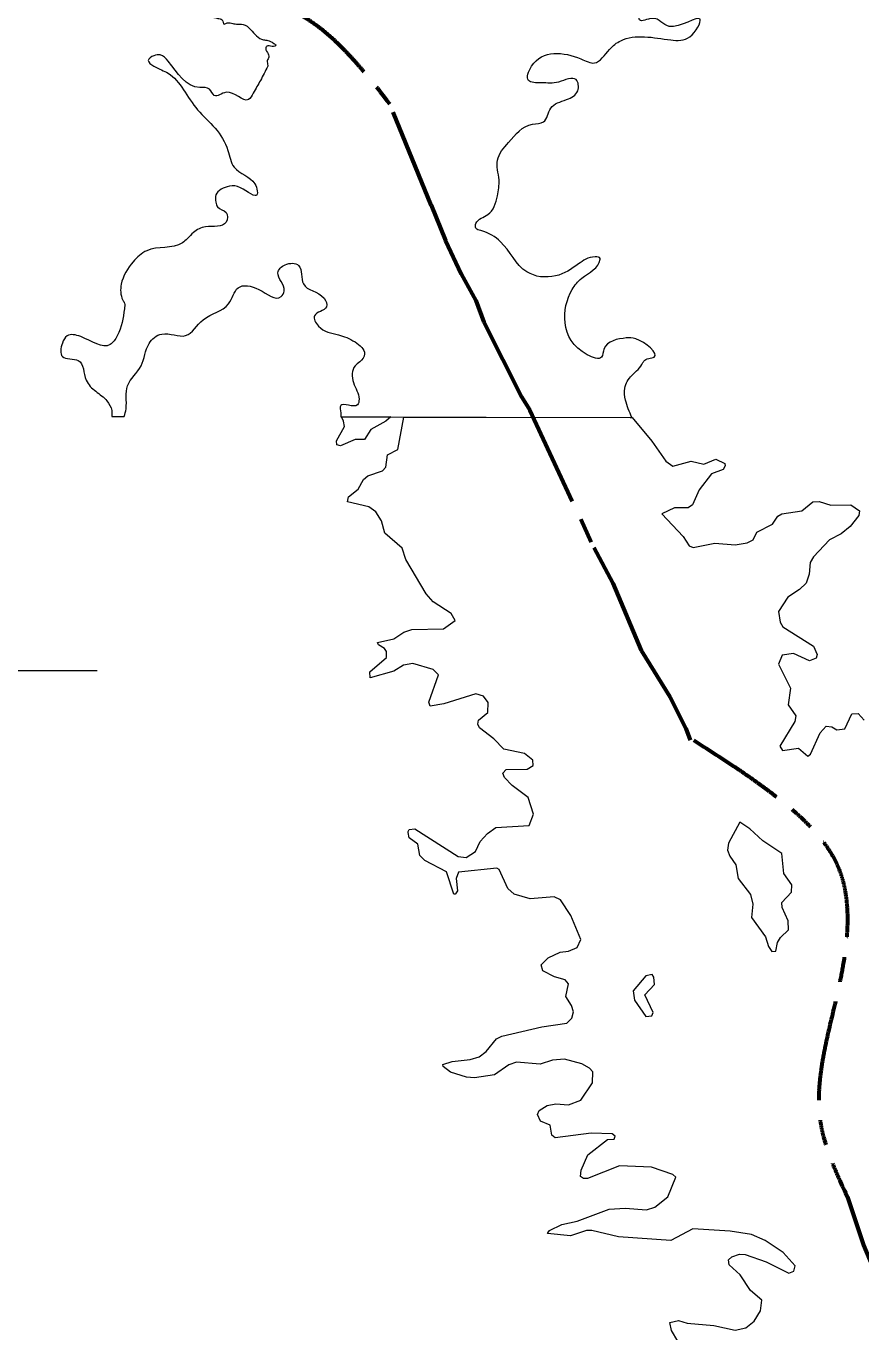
# Model space of a CAD drawing. Extents: x -1643653 to 4543381, y 1624270 to 13878484.
# Drawn here: x 575322 to 583303, y 8968678 to 8981162 of the extents above; entities that cross this region are included whole.
import ezdxf

# ---------------------------------------------------------------- set-up
doc = ezdxf.new("R2010")
doc.units = 0
doc.header["$LTSCALE"] = 160
doc.linetypes.add('LONG_DASH_SHORT_DASH', pattern=[9.9, 6, -1.2, 1.5, -1.2])
for name, color, linetype, lineweight in [('2', 7, 'Continuous', 13), ('25', 7, 'Continuous', 13), ('60', 7, 'Continuous', 13), ('7', 7, 'LONG_DASH_SHORT_DASH', 60)]:
    doc.layers.add(name, color=color, linetype=linetype, lineweight=lineweight)

msp = doc.modelspace()

# ---------------------------------------------------------------- linework, layer by layer
at = {"layer": '2'}
msp.add_line((574000, 8975000), (576000, 8975000), dxfattribs=at)
at = {"layer": '25'}
for p, q in [((576139.8, 8977430.2), (576260.1, 8977429.9)), ((578329.8, 8977426), (581113.2, 8977420.6)), ((578932.9, 8977424.8), (581114.7, 8977420.6)), ((581097.2, 8977420.6), (581114.7, 8977420.6))]:
    msp.add_line(p, q, dxfattribs=at)
for points in [[(578807.8, 8977425), (578762, 8977384.2), (578616.1, 8977306), (578558.4, 8977210.3), (578467, 8977210.1), (578327, 8977150.7), (578293.1, 8977159.1), (578290.8, 8977197.4), (578364.9, 8977333.4), (578357, 8977384.6), (578337.1, 8977425.9), (578807.8, 8977425)], [(582256.6, 8972639), (582390.4, 8972456), (582418.2, 8972362.6), (582451.8, 8972314.2), (582490.4, 8972318.2), (582505.3, 8972400.8), (582532.7, 8972449.4), (582611.3, 8972522), (582607.1, 8972609.2), (582549.8, 8972736.7), (582547.7, 8972782.9), (582638.8, 8972882.9), (582643.2, 8972950.8), (582566.8, 8973059.6), (582547.5, 8973252.7), (582365, 8973371.6), (582241.8, 8973488.4), (582144.3, 8973552.1), (582036.5, 8973349.9), (582027.3, 8973284.3), (582048.5, 8973225.1), (582105.8, 8973144.3), (582131.1, 8973013.1), (582248.1, 8972859.9), (582269.4, 8972766)], [(582256.6, 8972639), (582390.4, 8972456), (582418.2, 8972362.6), (582451.8, 8972314.2), (582490.4, 8972318.2), (582505.3, 8972400.8), (582532.7, 8972449.4), (582611.3, 8972522), (582607.1, 8972609.2), (582549.8, 8972736.7), (582547.7, 8972782.9), (582638.8, 8972882.9), (582643.2, 8972950.8), (582566.8, 8973059.6), (582547.5, 8973252.7), (582365, 8973371.6), (582241.8, 8973488.4), (582144.3, 8973552.1), (582036.5, 8973349.9), (582027.3, 8973284.3), (582048.5, 8973225.1), (582105.8, 8973144.3), (582131.1, 8973013.1), (582248.1, 8972859.9), (582269.4, 8972766)], [(581237.1, 8971901.1), (581328.3, 8971997.6), (581324, 8972069.6), (581307.2, 8972094.7), (581247.3, 8972081.7), (581124.6, 8971937.6), (581139.6, 8971848.2), (581245.5, 8971693.7), (581304.9, 8971699.9), (581317.6, 8971731.5)], [(581237.1, 8971901.1), (581328.3, 8971997.6), (581324, 8972069.6), (581307.2, 8972094.7), (581247.3, 8972081.7), (581124.6, 8971937.6), (581139.6, 8971848.2), (581245.5, 8971693.7), (581304.9, 8971699.9), (581317.6, 8971731.5)]]:
    msp.add_lwpolyline(points, close=True, dxfattribs=at)
for points in [[(578611.4, 8974932.3), (578606.9, 8974988.9), (578766.5, 8975126.6), (578766.4, 8975183.8), (578747.5, 8975213.1), (578690.1, 8975245.3), (578681.8, 8975268.5), (578836.8, 8975302.7), (578932.2, 8975366.2), (579010.6, 8975391.7), (579312.2, 8975398.2), (579422.7, 8975479.2), (579384.5, 8975547), (579214.9, 8975657.2), (579145.2, 8975733), (578951.3, 8976060.9), (578917.2, 8976171.5), (578917.2, 8976171.5), (578749.8, 8976313.4), (578719.8, 8976432.4), (578664.5, 8976519.7), (578597.9, 8976566.7), (578392.8, 8976615.1), (578404.8, 8976660.8), (578496.7, 8976734.3), (578545.8, 8976827.9), (578588.3, 8976861.8), (578728.9, 8976909.1), (578762.2, 8976944.9), (578777.1, 8977063.3), (578874.7, 8977114.7), (578932.9, 8977424.8)], [(578611.4, 8974932.3), (578606.9, 8974988.9), (578766.5, 8975126.6), (578766.4, 8975183.8), (578747.5, 8975213.1), (578690.1, 8975245.3), (578681.8, 8975268.5), (578836.8, 8975302.7), (578932.2, 8975366.2), (579010.6, 8975391.7), (579312.2, 8975398.2), (579422.7, 8975479.2), (579384.5, 8975547), (579214.9, 8975657.2), (579145.2, 8975733), (578951.3, 8976060.9), (578917.2, 8976171.5), (578917.2, 8976171.5), (578749.8, 8976313.4), (578719.8, 8976432.4), (578664.5, 8976519.7), (578597.9, 8976566.7), (578392.8, 8976615.1), (578404.8, 8976660.8), (578496.7, 8976734.3), (578545.8, 8976827.9), (578588.3, 8976861.8), (578728.9, 8976909.1), (578762.2, 8976944.9), (578777.1, 8977063.3), (578874.7, 8977114.7), (578932.9, 8977424.8)], [(581114.7, 8977420.6), (581302.8, 8977195.3), (581439, 8977003.9), (581505.2, 8976955.2), (581681.2, 8977004.1), (581802.3, 8976974.5), (581916.8, 8977021), (582001.7, 8976980.5), (582005.8, 8976956.9), (581984.9, 8976923.6), (581874.3, 8976882.9), (581757.5, 8976730.1), (581691.6, 8976583.6), (581652.6, 8976555.8), (581521.7, 8976555.8), (581398.7, 8976500.6), (581602.4, 8976283.9), (581662.1, 8976192.6), (581662.1, 8976192.6), (581700.3, 8976175.7), (581908, 8976220.2), (582099.5, 8976201.1), (582214.4, 8976220.3), (582271.4, 8976250.1), (582307.6, 8976324.1), (582458.4, 8976398.8), (582508, 8976475.6), (582547.4, 8976498.9), (582737, 8976528.4), (582843.2, 8976613.2), (582902.4, 8976617.4), (583015.7, 8976581.5), (583207.5, 8976583.6), (583288.9, 8976528.1), (583288.8, 8976526.9)], [(581114.7, 8977420.6), (581302.8, 8977195.3), (581439, 8977003.9), (581505.2, 8976955.2), (581681.2, 8977004.1), (581802.3, 8976974.5), (581916.8, 8977021), (582001.7, 8976980.5), (582005.8, 8976956.9), (581984.9, 8976923.6), (581874.3, 8976882.9), (581757.5, 8976730.1), (581691.6, 8976583.6), (581652.6, 8976555.8), (581521.7, 8976555.8), (581398.7, 8976500.6), (581602.4, 8976283.9), (581662.1, 8976192.6), (581662.1, 8976192.6), (581700.3, 8976175.7), (581908, 8976220.2), (582099.5, 8976201.1), (582214.4, 8976220.3), (582271.4, 8976250.1), (582307.6, 8976324.1), (582458.4, 8976398.8), (582508, 8976475.6), (582547.4, 8976498.9), (582737, 8976528.4), (582843.2, 8976613.2), (582902.4, 8976617.4), (583015.7, 8976581.5), (583207.5, 8976583.6), (583288.9, 8976528.1), (583288.8, 8976526.9)], [(583288.8, 8976526.9), (583284.2, 8976482.2), (583201.7, 8976377.2), (583115.1, 8976307.5), (583002.1, 8976249.7), (582849.4, 8976088.5), (582817.5, 8976033.3), (582808.9, 8975922.8), (582779.2, 8975835.8), (582715.7, 8975774.3), (582605.1, 8975701.9), (582513.8, 8975564), (582530.6, 8975464.3), (582556.2, 8975419.4), (582849.3, 8975232.4), (582883.3, 8975154.1), (582874.6, 8975119.8), (582813, 8975092.3), (582657.9, 8975162.3), (582549.9, 8975147.4), (582515.9, 8975060.4), (582630.4, 8974832.8), (582607.2, 8974673.8), (582681.4, 8974567.3), (582672.8, 8974512.1), (582526.5, 8974278.7), (582552.2, 8974236.2), (582705.1, 8974259.4), (582796.4, 8974181.2), (582819.6, 8974200.3), (582913.3, 8974404.2), (582970, 8974469.5), (583025.6, 8974463.4), (583073.1, 8974433.7), (583150.7, 8974442.2), (583217.8, 8974586.7), (583276, 8974590.8), (583333.9, 8974527.2)], [(583288.8, 8976526.9), (583284.2, 8976482.2), (583201.7, 8976377.2), (583115.1, 8976307.5), (583002.1, 8976249.7), (582849.4, 8976088.5), (582817.5, 8976033.3), (582808.9, 8975922.8), (582779.2, 8975835.8), (582715.7, 8975774.3), (582605.1, 8975701.9), (582513.8, 8975564), (582530.6, 8975464.3), (582556.2, 8975419.4), (582849.3, 8975232.4), (582883.3, 8975154.1), (582874.6, 8975119.8), (582813, 8975092.3), (582657.9, 8975162.3), (582549.9, 8975147.4), (582515.9, 8975060.4), (582630.4, 8974832.8), (582607.2, 8974673.8), (582681.4, 8974567.3), (582672.8, 8974512.1), (582526.5, 8974278.7), (582552.2, 8974236.2), (582705.1, 8974259.4), (582796.4, 8974181.2), (582819.6, 8974200.3), (582913.3, 8974404.2), (582970, 8974469.5), (583025.6, 8974463.4), (583073.1, 8974433.7), (583150.7, 8974442.2), (583217.8, 8974586.7), (583276, 8974590.8), (583333.9, 8974527.2)], [(578975.1, 8973452.6), (578973.3, 8973461.4), (578982.8, 8973480.8), (579038.7, 8973488.1), (579452.5, 8973223.1), (579529.1, 8973212.4), (579617.1, 8973270.5), (579663.1, 8973365.4), (579733.3, 8973441.9), (579814, 8973499.2), (580130.2, 8973518.3), (580172.7, 8973628.6), (580121.6, 8973788.1), (579968.9, 8973900.6), (579894.7, 8973976.9), (579879.7, 8974019.7), (579911.8, 8974055.6), (580113, 8974056.4), (580170.5, 8974093.8), (580166.7, 8974144.9), (580087.5, 8974208.6), (579890.3, 8974249), (579794.6, 8974346.6), (579656.5, 8974453.1), (579639.6, 8974487), (579648.1, 8974525.1), (579737.1, 8974599.3), (579739.4, 8974695), (579694.8, 8974754.5), (579622.3, 8974777.8), (579316.9, 8974682.4), (579184.6, 8974659.3), (579172.4, 8974699.5), (579265.5, 8974960.7), (579214.4, 8975011.6), (579019.1, 8975068.8), (578930.3, 8975051.9), (578836.6, 8974994.6), (578611.5, 8974931), (578611.4, 8974932.3)], [(578975.1, 8973452.6), (578973.3, 8973461.4), (578982.8, 8973480.8), (579038.7, 8973488.1), (579452.5, 8973223.1), (579529.1, 8973212.4), (579617.1, 8973270.5), (579663.1, 8973365.4), (579733.3, 8973441.9), (579814, 8973499.2), (580130.2, 8973518.3), (580172.7, 8973628.6), (580121.6, 8973788.1), (579968.9, 8973900.6), (579894.7, 8973976.9), (579879.7, 8974019.7), (579911.8, 8974055.6), (580113, 8974056.4), (580170.5, 8974093.8), (580166.7, 8974144.9), (580087.5, 8974208.6), (579890.3, 8974249), (579794.6, 8974346.6), (579656.5, 8974453.1), (579639.6, 8974487), (579648.1, 8974525.1), (579737.1, 8974599.3), (579739.4, 8974695), (579694.8, 8974754.5), (579622.3, 8974777.8), (579316.9, 8974682.4), (579184.6, 8974659.3), (579172.4, 8974699.5), (579265.5, 8974960.7), (579214.4, 8975011.6), (579019.1, 8975068.8), (578930.3, 8975051.9), (578836.6, 8974994.6), (578611.5, 8974931), (578611.4, 8974932.3)], [(579428.2, 8972865), (579426, 8972861.6), (579411.7, 8972863.7), (579339.8, 8973076.5), (579133.8, 8973184.9), (579087.3, 8973233.8), (579065.8, 8973339.9), (578985.3, 8973401.7), (578975.1, 8973452.6)], [(579428.2, 8972865), (579426, 8972861.6), (579411.7, 8972863.7), (579339.8, 8973076.5), (579133.8, 8973184.9), (579087.3, 8973233.8), (579065.8, 8973339.9), (578985.3, 8973401.7), (578975.1, 8973452.6)], [(579310.3, 8971213.6), (579305.7, 8971235), (579395.2, 8971264.1), (579567.6, 8971283.5), (579652.3, 8971309), (579720.3, 8971360), (579820.2, 8971478.9), (579869.2, 8971504.5), (580251.6, 8971593.7), (580491.5, 8971629.9), (580538.3, 8971676.8), (580555.1, 8971736.2), (580536, 8971797.3), (580480.8, 8971882.8), (580506.2, 8972005.7), (580476.5, 8972043.8), (580374.6, 8972073.7), (580260.5, 8972130.7), (580245.1, 8972188.4), (580313.2, 8972254.3), (580427.7, 8972309.4), (580506.2, 8972318.1), (580588.8, 8972354), (580625.2, 8972430.6), (580529.8, 8972659.8), (580429.6, 8972808.8), (580370.3, 8972836.3), (580141.2, 8972817.2), (579988, 8972861.8), (579925.9, 8972916.6), (579843.7, 8973099.2), (579822.5, 8973110.2), (579456.8, 8973074), (579433.6, 8973012.6), (579446.1, 8972893.7), (579428.2, 8972865)], [(579310.3, 8971213.6), (579305.7, 8971235), (579395.2, 8971264.1), (579567.6, 8971283.5), (579652.3, 8971309), (579720.3, 8971360), (579820.2, 8971478.9), (579869.2, 8971504.5), (580251.6, 8971593.7), (580491.5, 8971629.9), (580538.3, 8971676.8), (580555.1, 8971736.2), (580536, 8971797.3), (580480.8, 8971882.8), (580506.2, 8972005.7), (580476.5, 8972043.8), (580374.6, 8972073.7), (580260.5, 8972130.7), (580245.1, 8972188.4), (580313.2, 8972254.3), (580427.7, 8972309.4), (580506.2, 8972318.1), (580588.8, 8972354), (580625.2, 8972430.6), (580529.8, 8972659.8), (580429.6, 8972808.8), (580370.3, 8972836.3), (580141.2, 8972817.2), (579988, 8972861.8), (579925.9, 8972916.6), (579843.7, 8973099.2), (579822.5, 8973110.2), (579456.8, 8973074), (579433.6, 8973012.6), (579446.1, 8972893.7), (579428.2, 8972865)], [(580309.7, 8969624.7), (580324.1, 8969646.6), (580442.8, 8969703), (580591, 8969734.8), (580897.4, 8969851.8), (581049.8, 8969860.2), (581253.8, 8969843.2), (581332.8, 8969868.9), (581457.9, 8969968.6), (581532.1, 8970155.4), (581503.8, 8970183.4), (581300.7, 8970253.2), (580995.1, 8970263.8), (580689.2, 8970142.9), (580650.8, 8970142.8), (580623.4, 8970161.8), (580627.3, 8970223.2), (580693.7, 8970370.5), (580880.2, 8970516.6), (580943.8, 8970521), (580954.3, 8970548.4), (580926, 8970569.8), (580722.7, 8970576.1), (580378.8, 8970531.6), (580349, 8970559.3), (580332.1, 8970654.5), (580240.8, 8970690.9), (580211.1, 8970756.7), (580226.1, 8970795), (580302.3, 8970841.6), (580387.3, 8970856.5), (580506.2, 8970848.1), (580624.5, 8970894.4), (580735.6, 8971058.1), (580739.9, 8971163.9), (580708, 8971200.6), (580633.5, 8971239), (580468.3, 8971285.6), (580353.1, 8971277.1), (580237.8, 8971236.7), (580009, 8971255.8), (579937.2, 8971232.5), (579937.2, 8971232.5), (579800.8, 8971134.7), (579609.6, 8971107.2), (579533.4, 8971111.5), (579380.7, 8971160.2), (579310.3, 8971213.6)], [(580309.7, 8969624.7), (580324.1, 8969646.6), (580442.8, 8969703), (580591, 8969734.8), (580897.4, 8969851.8), (581049.8, 8969860.2), (581253.8, 8969843.2), (581332.8, 8969868.9), (581457.9, 8969968.6), (581532.1, 8970155.4), (581503.8, 8970183.4), (581300.7, 8970253.2), (580995.1, 8970263.8), (580689.2, 8970142.9), (580650.8, 8970142.8), (580623.4, 8970161.8), (580627.3, 8970223.2), (580693.7, 8970370.5), (580880.2, 8970516.6), (580943.8, 8970521), (580954.3, 8970548.4), (580926, 8970569.8), (580722.7, 8970576.1), (580378.8, 8970531.6), (580349, 8970559.3), (580332.1, 8970654.5), (580240.8, 8970690.9), (580211.1, 8970756.7), (580226.1, 8970795), (580302.3, 8970841.6), (580387.3, 8970856.5), (580506.2, 8970848.1), (580624.5, 8970894.4), (580735.6, 8971058.1), (580739.9, 8971163.9), (580708, 8971200.6), (580633.5, 8971239), (580468.3, 8971285.6), (580353.1, 8971277.1), (580237.8, 8971236.7), (580009, 8971255.8), (579937.2, 8971232.5), (579937.2, 8971232.5), (579800.8, 8971134.7), (579609.6, 8971107.2), (579533.4, 8971111.5), (579380.7, 8971160.2), (579310.3, 8971213.6)], [(581551.5, 8968590), (581492, 8968691.9), (581477.3, 8968766.3), (581557.6, 8968785.3), (581642.9, 8968759.5), (581895.5, 8968738.6), (582099.5, 8968694), (582201.4, 8968717.4), (582282.1, 8968781.1), (582343.8, 8968879.1), (582356.4, 8968980.7), (582248.2, 8969074.3), (582148.5, 8969222.7), (582042.2, 8969318.6), (582035.8, 8969367.1), (582067.6, 8969395), (582142, 8969420.5), (582195.2, 8969417.7), (582396.8, 8969348.3), (582613.7, 8969237.8), (582662.3, 8969257), (582672.9, 8969307.9), (582558.3, 8969437.5), (582387.3, 8969552.8), (582256.4, 8969609.6), (582053, 8969641.4), (581695.9, 8969662.6), (581486.8, 8969550.1), (580986.3, 8969586.2), (580731.4, 8969647.8), (580680.5, 8969647.7), (580527.5, 8969596.8), (580305.1, 8969617.7), (580309.7, 8969624.7)], [(581551.5, 8968590), (581492, 8968691.9), (581477.3, 8968766.3), (581557.6, 8968785.3), (581642.9, 8968759.5), (581895.5, 8968738.6), (582099.5, 8968694), (582201.4, 8968717.4), (582282.1, 8968781.1), (582343.8, 8968879.1), (582356.4, 8968980.7), (582248.2, 8969074.3), (582148.5, 8969222.7), (582042.2, 8969318.6), (582035.8, 8969367.1), (582067.6, 8969395), (582142, 8969420.5), (582195.2, 8969417.7), (582396.8, 8969348.3), (582613.7, 8969237.8), (582662.3, 8969257), (582672.9, 8969307.9), (582558.3, 8969437.5), (582387.3, 8969552.8), (582256.4, 8969609.6), (582053, 8969641.4), (581695.9, 8969662.6), (581486.8, 8969550.1), (580986.3, 8969586.2), (580731.4, 8969647.8), (580680.5, 8969647.7), (580527.5, 8969596.8), (580305.1, 8969617.7), (580309.7, 8969624.7)]]:
    msp.add_lwpolyline(points, dxfattribs=at)
for points in [[(576278.7, 8981401.8), (576312.7, 8981394.4), (576339.2, 8981389.4), (576397.1, 8981388.3), (576525.5, 8981376.1), (576551.8, 8981376.2), (576586.4, 8981331.1), (576638.1, 8981319.9), (576726.1, 8981320.2), (576781.5, 8981314), (576849.9, 8981279), (576900.5, 8981254), (576981, 8981251.8), (577055.1, 8981253.2), (577134.5, 8981240.9), (577176.1, 8981231), (577196.4, 8981221), (577215.8, 8981179.5), (577232, 8981188.4), (577284.8, 8981191.1), (577332.7, 8981181.1), (577395.6, 8981178.8), (577467.9, 8981128.7), (577591.2, 8981031), (577631.5, 8981026.1), (577688.5, 8980997.4), (577710.1, 8980978.6), (577675.1, 8980967.2), (577623.5, 8980969.5), (577614.8, 8980959.4), (577628.1, 8980909.2), (577641.3, 8980864), (577627.9, 8980832.5), (577632.3, 8980784.7), (577632.4, 8980778.5)], [(581113.2, 8977420.6), (581052, 8977586.8), (581044.4, 8977701), (581112.9, 8977822.7), (581219.3, 8977944.5), (581226.9, 8977959.7), (581325.8, 8977997.7), (581150.9, 8978172.7), (581059.6, 8978180.3), (580846.7, 8978073.8), (580823.9, 8977997.7), (580687, 8978020.5), (580474.1, 8978324.9), (580542.6, 8978644.5), (580633.8, 8978751), (580808.7, 8978933.6), (580808.7, 8978941.2), (580763.1, 8978956.4), (580603.4, 8978888), (580382.9, 8978773.8), (580109.1, 8978811.9), (579858.2, 8979101), (579668.1, 8979207.5), (579622.5, 8979230.4), (579622.5, 8979276), (579736.5, 8979359.7), (579827.8, 8979539.3), (579843, 8979691.5), (579827.8, 8979881.7), (579934.2, 8980049.1), (580162.3, 8980224.1), (580268.8, 8980246.9), (580337.2, 8980376.3), (580489.3, 8980460), (580595.8, 8980543.7), (580580.6, 8980650.2), (580413.3, 8980627.4), (580246, 8980619.8), (580124.3, 8980642.6), (580154.7, 8980779.6), (580626.2, 8980848), (580755.5, 8980810), (580899.9, 8980939.3), (581006.4, 8981023), (581485.5, 8981030.6), (581667.9, 8981061.1), (581765.3, 8981228.5), (581468.7, 8981160), (581309, 8981236.1), (581187.4, 8981220.9), (581187.4, 8981335), (581073.3, 8981327.4), (580989.7, 8981289.3), (580852.8, 8981297), (580701.6, 8981295.5)], [(577632.4, 8980778.5), (577561.8, 8980643.3), (577493.4, 8980521.6), (577447.7, 8980460.7), (577234.8, 8980529.2), (577120.8, 8980498.8), (577075.1, 8980559.6), (576983.9, 8980574.8), (576679.7, 8980825.9), (576603.7, 8980886.8), (576542.8, 8980879.2), (576489.6, 8980833.5), (576542.8, 8980780.3), (576679.7, 8980711.8), (576961.1, 8980361.8), (577128.4, 8980186.8), (577250, 8979973.7), (577310.9, 8979814), (577508.6, 8979654.2), (577531.4, 8979585.7), (577531.4, 8979555.2), (577371.7, 8979616.1), (577265.2, 8979631.3), (577136, 8979547.6), (577136, 8979479.2), (577151.2, 8979433.5), (577234.8, 8979380.2), (577234.8, 8979288.9), (577037.1, 8979243.3), (576923.1, 8979190), (576862.2, 8979129.2), (576816.6, 8979091.1), (576474.4, 8979015), (576345.2, 8978908.5), (576231.1, 8978695.4), (576246.3, 8978543.3), (576261.5, 8978512.8), (576261.5, 8978459.6), (576193.1, 8978200.9), (576124.6, 8978117.2), (575843.3, 8978193.3), (575714, 8978200.9), (575668.4, 8978132.4), (575668.4, 8978003), (575820.5, 8977965), (575896.5, 8977777.1), (575987.8, 8977670.5), (576094.2, 8977579.2), (576139.8, 8977487.9), (576139.8, 8977430.2)], [(576260.1, 8977429.9), (576276.7, 8977503.1), (576291.9, 8977723.8), (576421.2, 8977914), (576497.2, 8978127.1), (576618.9, 8978218.4), (576847, 8978203.2), (577014.3, 8978355.3), (577257.6, 8978507.5), (577348.9, 8978659.7), (577546.6, 8978644.5), (577759.5, 8978576), (577789.9, 8978629.2), (577729.1, 8978804.3), (577797.5, 8978880.3), (577926.8, 8978872.7), (577972.4, 8978697.7), (578170.1, 8978560.8), (578192.9, 8978477.1), (578078.9, 8978393.4), (578116.9, 8978294.5), (578307, 8978210.8), (578466.7, 8978142.3), (578557.9, 8978028.2), (578512.3, 8977952.1), (578466.7, 8977914), (578451.5, 8977754.2), (578504.7, 8977594.4), (578489.5, 8977541.2), (578329.8, 8977533.6), (578329.8, 8977465.1), (578329.8, 8977426)]]:
    msp.add_spline(points, degree=3, dxfattribs=at)
at = {"layer": '60', "lineweight": 25}
msp.add_spline([(814781, 9009175.5), (814787.2, 9009173.4), (814796.9, 9009173.4), (814799.4, 9009172.4), (814805.1, 9009174.5), (814805.6, 9009176.5), (814811.7, 9009179.5), (814811.7, 9009179.5), (814801.5, 9009181), (814790.7, 9009181.5), (814784.1, 9009183.1), (814777.4, 9009185.1), (814778.4, 9009175.5)], degree=3, dxfattribs=at)
at = {"layer": '7'}
msp.add_line((579193.1, 8979451.5), (578797.8, 8980419.1), dxfattribs=at)
for points in [[(579193.1, 8979451.5), (579330.6, 8979113.2), (579479.8, 8978793), (579620.2, 8978538.1), (579698.1, 8978330.6), (580056.8, 8977617.4), (580139.1, 8977491.6), (580748.7, 8976177.5), (580932.4, 8975835.9), (581202.8, 8975191.5), (581475, 8974750.7), (581628.9, 8974447.2), (581670.5, 8974336.1)], [(583174.4, 8969966), (583327.9, 8969505.4), (583474.7, 8969160.4), (583725.5, 8968684.8), (583883.2, 8968539.9), (583982.9, 8968403.5), (584146.9, 8968235.1), (584624.8, 8967616.6), (584992.2, 8967072.1), (585186.8, 8966825.7), (585377.2, 8966655.9), (585748.8, 8966438.6), (585960.5, 8966257.3), (586351.6, 8965976.8), (586551, 8965796.4), (587006.6, 8965310.9), (587303.1, 8964815.2), (587426.7, 8964495.3)]]:
    msp.add_lwpolyline(points, dxfattribs=at)
for points in [[(578148.9, 8986100.6), (578588.4, 8985259.2), (578387.1, 8984670.8), (577761.3, 8984372.4), (576742.9, 8984054.8), (576047.2, 8983814.9), (575896.3, 8983061.6), (576017.9, 8982051.6), (576505.4, 8981680.2), (577877.5, 8981304.8), (578797.8, 8980419.1)], [(581705.4, 8974333.7), (582461.9, 8973819.1), (583080, 8973133.9), (583131.7, 8972182.4), (582921.5, 8970648.2), (583174.4, 8969966)]]:
    msp.add_spline(points, degree=3, dxfattribs=at)

doc.saveas('drawing.dxf')
